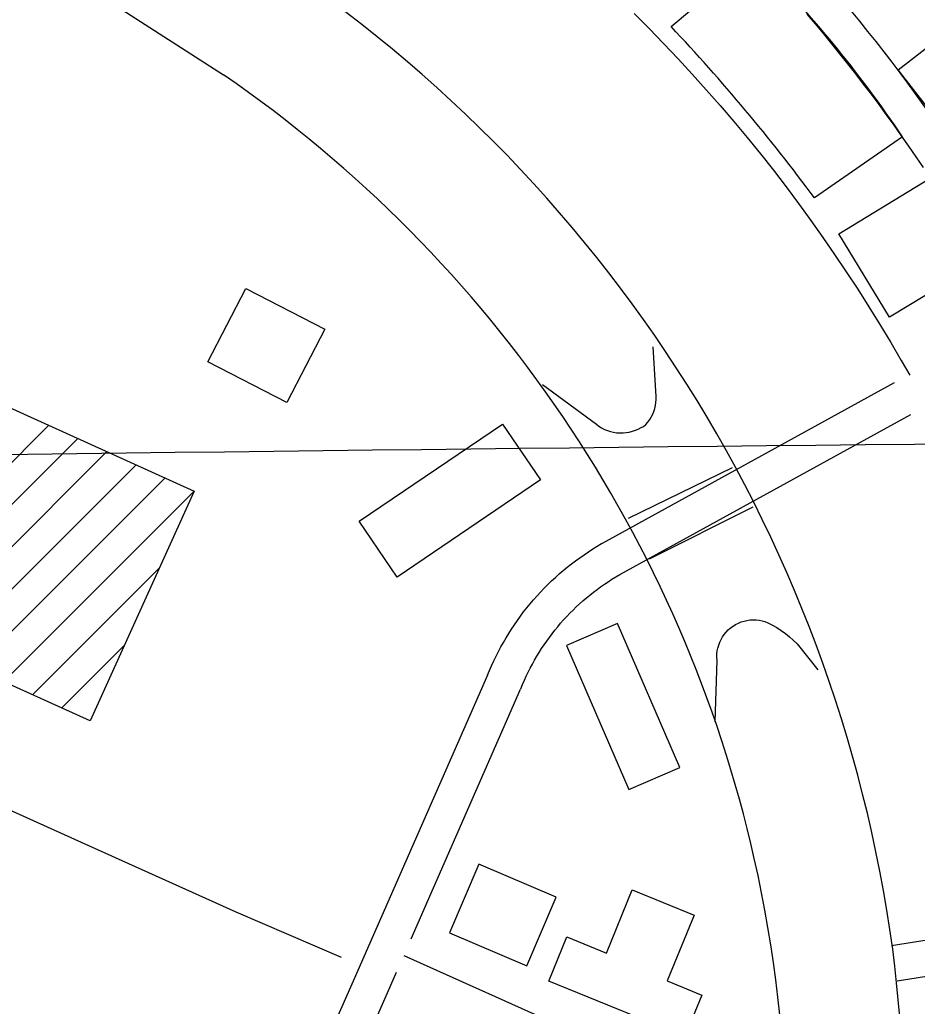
# Model space of a CAD drawing. Extents: x 3677843 to 3715951, y 511991 to 537744.
# Drawn here: x 3711359 to 3712110, y 529412 to 530238 of the extents above; entities that cross this region are included whole.
import ezdxf

# ---------------------------------------------------------------- set-up
doc = ezdxf.new("R2010")
doc.units = 0
for name, color, linetype in [('V-BLDG-OTLN', 7, 'Continuous'), ('V-GRID-MAJR', 7, 'Continuous'), ('V-ROAD-CNTR', 7, 'Continuous'), ('V-TOPO-SHOR', 7, 'Continuous')]:
    doc.layers.add(name, color=color, linetype=linetype)

msp = doc.modelspace()

# ---------------------------------------------------------------- linework, layer by layer
at = {"layer": 'V-BLDG-OTLN'}
for p, q in [((3711223.8735132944, 529738.5084967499), (3711383.5011940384, 529898.1361774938)), ((3711248.2074646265, 529727.4875187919), (3711407.8361453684, 529887.1151995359)), ((3711272.542415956, 529716.4665408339), (3711432.1700967, 529876.0942215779)), ((3711296.876367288, 529705.445562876), (3711456.5040480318, 529865.0732436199)), ((3711321.21031862, 529694.4245849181), (3711480.838999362, 529854.052265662)), ((3711345.54526995, 529683.4036069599), (3711505.1729506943, 529843.031287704)), ((3711369.879221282, 529672.3826290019), (3711475.90500923, 529778.40841695)), ((3711394.213172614, 529661.3616510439), (3711446.638067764, 529713.785546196))]:
    msp.add_line(p, q, dxfattribs=at)
for points in [[(3711904.245152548, 530232.0155097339), (3711974.095012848, 530290.6543924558)], [(3712098.0207649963, 530139.7526942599), (3712024.211912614, 530088.5927965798)]]:
    msp.add_lwpolyline(points, dxfattribs=at)
for points in [[(3712145.5636699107, 530129.974713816), (3712094.3537723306, 530195.738582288), (3712127.7317055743, 530221.7295303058), (3712178.9416031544, 530155.965661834)], [(3711505.1729506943, 529843.031287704), (3711418.0131250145, 529650.5826726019), (3710795.9523691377, 529932.3131091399), (3710883.112194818, 530124.761724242)], [(3712044.5458719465, 530058.545856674), (3712126.196708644, 530108.2317573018), (3712149.744661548, 530069.5348346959), (3712129.7727014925, 530057.3818590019), (3712148.816663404, 530026.0849215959), (3712087.135786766, 529988.55299666)], [(3711516.618927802, 529951.1790714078), (3711548.34986434, 530012.7839481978), (3711614.3967322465, 529978.7650162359), (3711582.665795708, 529917.160139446)], [(3711643.2116746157, 529817.84833807), (3711763.3074344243, 529899.175175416), (3711795.006371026, 529852.3652690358), (3711674.910611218, 529771.03843169)], [(3711868.9252231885, 529593.1307875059), (3711911.6441377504, 529611.5727506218), (3711859.543241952, 529732.2605092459), (3711816.82432739, 529713.81854613)], [(3711718.877523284, 529473.2470272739), (3711783.5223939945, 529445.5870825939), (3711808.087344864, 529502.9989677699), (3711743.4424741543, 529530.6589124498)], [(3711850.10426083, 529456.1850613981), (3711871.821217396, 529509.2109553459), (3711923.480114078, 529488.0539976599), (3711900.871159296, 529432.8491080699), (3711929.908101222, 529420.9571318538), (3711915.67912968, 529386.21420134), (3711801.928357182, 529432.801108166), (3711817.0503269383, 529469.723034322)]]:
    msp.add_lwpolyline(points, close=True, dxfattribs=at)
for centre, radius, start, end in [((3711224.109762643, 529548.4033453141), 1055.184577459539, 34.08503271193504, 44.70304104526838), ((3710747.604349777, 529142.651800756), 1588.8773511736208, 36.537714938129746, 43.284267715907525)]:
    msp.add_arc(centre, radius, start, end, dxfattribs=at)
at = {"layer": 'V-GRID-MAJR'}
msp.add_spline([(3681966.5640000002, 529526.479), (3687244.413, 529585.207), (3692522.254, 529644.703), (3697800.0870000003, 529704.966), (3703077.91, 529765.996), (3708355.725, 529827.795), (3713633.5300000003, 529890.361), (3713633.531, 529890.361)], degree=3, dxfattribs=at)
at = {"layer": 'V-ROAD-CNTR'}
for p, q in [((3711955.373, 529862.602), (3711868.2, 529820.011)), ((3711972.786, 529829.502), (3711885.903, 529786.183))]:
    msp.add_line(p, q, dxfattribs=at)
for points in [[(3708383.202194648, 531624.4257249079), (3709417.024127, 531159.8606540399), (3710343.9162732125, 530743.9444858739), (3711009.9249411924, 530447.3580790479), (3711325.517310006, 530305.166363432), (3711440.8560793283, 530248.935475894), (3711529.7229015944, 530191.61759053)], [(3712187.7135856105, 530055.9338618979), (3712175.8046094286, 530075.5828225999), (3712170.0566209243, 530084.9108039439), (3712164.239632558, 530094.196785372), (3712158.3546443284, 530103.4397668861), (3712152.4006562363, 530112.6387484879), (3712146.3796682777, 530121.7927301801), (3712140.2906804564, 530130.9027119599), (3712134.1366927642, 530139.966693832), (3712127.914705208, 530148.986675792), (3712121.625717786, 530157.9606578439), (3712115.2707304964, 530166.8856399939), (3712108.850743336, 530175.7656222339), (3712102.364756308, 530184.5966045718), (3712095.8137694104, 530193.380587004), (3712089.1997826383, 530202.1155695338), (3712082.519795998, 530210.8015521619), (3712075.776809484, 530219.4385348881), (3712068.9708230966, 530228.0245177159), (3712062.100836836, 530236.5615006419), (3712055.1678507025, 530245.0454836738)], [(3711873.441, 530242.9230000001), (3711885.7970000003, 530230.4450000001), (3711898.003, 530217.821), (3711910.055, 530205.052), (3711921.954, 530192.139), (3711933.7, 530179.085), (3711945.287, 530165.89), (3711956.715, 530152.56), (3711967.983, 530139.094), (3711979.091, 530125.491), (3711989.85, 530111.747), (3712000.4420000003, 530097.876), (3712010.864, 530083.876), (3712021.1180000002, 530069.753), (3712031.203, 530055.505), (3712041.115, 530041.138), (3712050.853, 530026.655), (3712060.415, 530012.052), (3712069.801, 529997.34), (3712079.011, 529982.512), (3712088.041, 529967.576), (3712096.8880000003, 529952.533), (3712104.0304745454, 529940.0487093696)], [(3712115.410730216, 530114.1407454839), (3712109.37874228, 530123.0227277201), (3712103.282754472, 530131.8607100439), (3712097.1217667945, 530140.6506924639), (3712090.894779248, 530149.39767497), (3712084.6047918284, 530158.0976575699), (3712078.250804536, 530166.7506402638), (3712071.831817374, 530175.3566230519), (3712065.3498303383, 530183.9156059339), (3712058.805843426, 530192.4275889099), (3712052.19885664, 530200.8885719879), (3712045.52886998, 530209.3025551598), (3712038.79888344, 530217.665538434), (3712032.005897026, 530225.979521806), (3712025.1519107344, 530234.2435052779), (3712018.237924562, 530242.456488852)], [(3711796.662, 529932.314), (3711841.7320000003, 529898.968), (3711843.87, 529897.387), (3711846.129, 529895.98), (3711848.497, 529894.763), (3711850.952, 529893.7390000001), (3711853.483, 529892.9180000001), (3711856.072, 529892.306), (3711858.704, 529891.902), (3711861.358, 529891.712), (3711864.0160000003, 529891.7390000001), (3711866.664, 529891.978), (3711869.286, 529892.433), (3711871.86, 529893.096), (3711874.3710000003, 529893.9670000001), (3711876.804, 529895.036), (3711879.143, 529896.299), (3711881.265, 529897.145), (3711883.11, 529898.927), (3711884.801, 529900.854), (3711886.3310000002, 529902.915), (3711887.687, 529905.09), (3711888.863, 529907.371), (3711889.846, 529909.738), (3711890.634, 529912.18), (3711891.22, 529914.676), (3711891.6010000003, 529917.214), (3711891.773, 529919.772), (3711891.736, 529922.338), (3711889.19, 529963.853)], [(3711846.79926744, 529799.4533748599), (3712091.256884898, 529933.9196070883)], [(3711861.2572385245, 529773.1674274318), (3712105.013304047, 529907.2477643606)], [(3711750.75445953, 529688.9145959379), (3711752.35945632, 529692.8215881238), (3711754.0994528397, 529696.8335800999), (3711755.9194492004, 529700.810572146), (3711757.8154454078, 529704.74856427), (3711759.788441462, 529708.6505564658), (3711761.838437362, 529712.51354874), (3711763.9644331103, 529716.3365410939), (3711766.163428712, 529720.11353354), (3711768.435424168, 529723.8475260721), (3711770.781419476, 529727.537518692), (3711773.200414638, 529731.182511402), (3711775.6904096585, 529734.7775042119), (3711778.248404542, 529738.3224971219), (3711780.8763992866, 529741.816490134), (3711783.5733938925, 529745.2604832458), (3711786.336388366, 529748.647476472), (3711789.165382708, 529751.9814698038), (3711792.0583769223, 529755.2584632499), (3711795.015371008, 529758.4794568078), (3711798.037364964, 529761.6424504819), (3711801.118358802, 529764.7434442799), (3711804.25935252, 529767.7844381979), (3711807.462346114, 529770.7644322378), (3711810.7193396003, 529773.67842641), (3711814.03433297, 529776.529420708), (3711817.4063262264, 529779.3154151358), (3711820.831319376, 529782.0334096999), (3711824.3083124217, 529784.684404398), (3711827.836305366, 529787.2663992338), (3711831.415298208, 529789.779394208), (3711835.0422909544, 529792.2203893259), (3711838.716283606, 529794.591384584), (3711842.4362761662, 529796.8883799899), (3711846.1462687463, 529799.0813756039), (3711846.543267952, 529799.3093751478)], [(3711778.502404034, 529677.512618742), (3711779.997401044, 529681.1496114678), (3711781.5033980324, 529684.6216045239), (3711783.077394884, 529688.060597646), (3711784.7193916, 529691.472590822), (3711786.426388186, 529694.84858407), (3711788.200384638, 529698.191577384), (3711790.0383809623, 529701.4965707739), (3711791.943377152, 529704.7675642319), (3711793.911373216, 529708.0015577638), (3711795.941369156, 529711.1955513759), (3711798.0323649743, 529714.346545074), (3711800.1863606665, 529717.457538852), (3711802.4023562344, 529720.5265327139), (3711804.676351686, 529723.550526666), (3711807.00934702, 529726.52852071), (3711809.4003422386, 529729.461514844), (3711811.8493373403, 529732.3475090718), (3711814.3543323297, 529735.1845033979), (3711816.9133272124, 529737.971497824), (3711819.5253219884, 529740.7064923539), (3711822.1943166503, 529743.391486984), (3711824.9133112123, 529746.0244817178), (3711827.682305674, 529748.6004765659), (3711830.503300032, 529751.1244715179), (3711833.3722942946, 529753.591466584), (3711836.2882884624, 529756.0014617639), (3711839.251282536, 529758.3534570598), (3711842.262276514, 529760.6484524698), (3711845.316270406, 529762.8824480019), (3711848.413264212, 529765.057443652), (3711851.552257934, 529767.170439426), (3711854.7322515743, 529769.2214353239), (3711857.9522451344, 529771.210431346), (3711861.2642385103, 529773.1674274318), (3711861.5132380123, 529773.3114271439)], [(3711941.0700000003, 529649.952), (3711942.684, 529701.574), (3711942.549, 529704.107), (3711942.619, 529706.644), (3711942.899, 529709.1680000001), (3711943.389, 529711.658), (3711944.0810000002, 529714.099), (3711944.97, 529716.477), (3711946.0530000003, 529718.773), (3711947.323, 529720.97), (3711948.769, 529723.057), (3711950.383, 529725.017), (3711952.1520000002, 529726.838), (3711954.065, 529728.507), (3711956.1070000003, 529730.01), (3711958.267, 529731.341), (3711960.5300000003, 529732.488), (3711962.881, 529733.447), (3711965.3000000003, 529734.206), (3711967.776, 529734.763), (3711970.287, 529735.116), (3711972.8200000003, 529735.259), (3711975.356, 529735.194), (3711977.879, 529734.917), (3711980.367, 529734.436), (3711982.808, 529733.748), (3711985.184, 529732.863), (3711989.022, 529730.8740000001), (3711992.7600000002, 529728.697), (3711996.389, 529726.3420000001), (3711999.899, 529723.811), (3712003.282, 529721.109), (3712006.528, 529718.248), (3712009.629, 529715.232), (3712027.1780000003, 529693.402)], [(3711575.442810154, 529290.0213937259), (3711637.4356861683, 529430.4001129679), (3711750.890459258, 529689.2355952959)], [(3711686.7531233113, 529468.1840623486), (3711778.3664043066, 529677.1916193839)], [(3712088.7387835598, 529462.651048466), (3712239.621974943, 529486.5721037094)], [(3712093.4367741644, 529433.0211077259), (3712334.6242917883, 529471.25903125)], [(3711680.561292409, 529454.0579505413), (3711819.915, 529391.629), (3712000.006, 529319.527)], [(3711602.78975546, 529277.683418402), (3711664.895631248, 529418.318137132), (3711674.5229527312, 529440.2820153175)]]:
    msp.add_lwpolyline(points, dxfattribs=at)
for centre, radius, start, end in [((3710913.341446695, 529299.1088766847), 1187.2137464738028, 7.75868785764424, 58.31496285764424), ((3710912.724266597, 529295.5447791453), 1087.9493549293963, 12.740521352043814, 55.45031024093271), ((3710884.1541592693, 529290.5471760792), 1116.9190947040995, 348.4872001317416, 12.667364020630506), ((3710762.319468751, 529292.4903441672), 1337.818184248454, 347.74249717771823, 7.1663582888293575)]:
    msp.add_arc(centre, radius, start, end, dxfattribs=at)
at = {"layer": 'V-TOPO-SHOR'}
msp.add_lwpolyline([(3711112.63, 529683.836), (3711182.063, 529653.454), (3711270.035, 529612.381), (3711419.289, 529545.287), (3711540.006, 529490.8690000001), (3711628.113, 529452.824)], dxfattribs=at)

doc.saveas('drawing.dxf')
